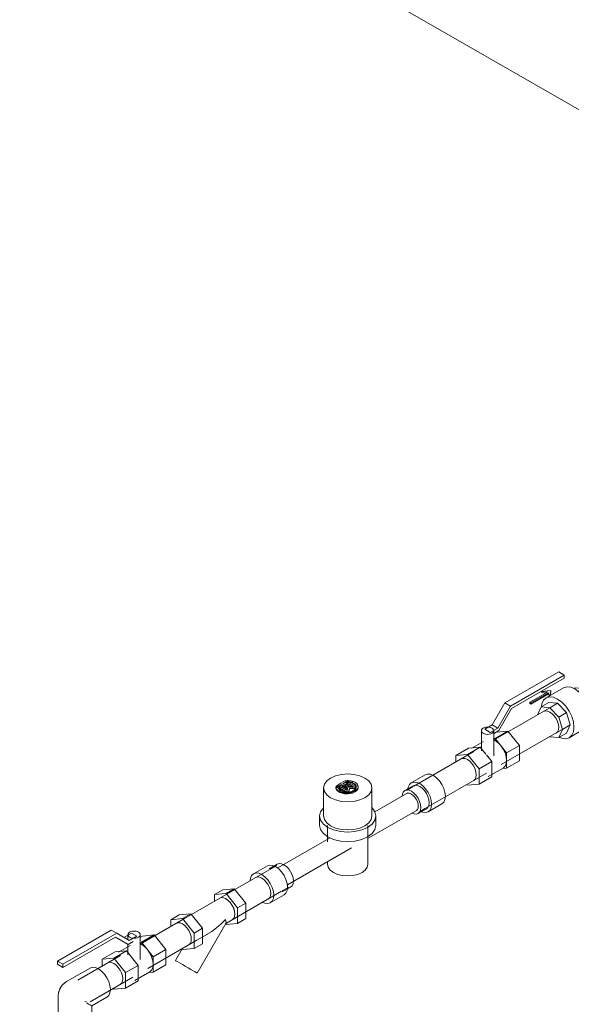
# Model space of a CAD drawing. Header units: metres. Extents: x -54598 to 1827199, y -329446 to -256744.
# Tile 311 of 474: x 204043 to 204750, y -285850 to -284587. Entities that reach past the tile are written whole.
import ezdxf

# ---------------------------------------------------------------- set-up
doc = ezdxf.new("R2010")
doc.units = ezdxf.units.M
doc.layers.add('G-ANNO-SYMB', color=7, linetype='Continuous', lineweight=9)
doc.layers.add('P-PIPE', color=7, linetype='Continuous', lineweight=20)

# ---------------------------------------------------------------- blocks, each defined once
blk = doc.blocks.new('Tecofi_CA1103_Клапан обратный пружинный - Клапан обратный муфтовый_CA 1103-675972-AKS11')
at = {"layer": 'P-PIPE', "color": 150}
for p, q in [((-19051.3, 9252.8), (-19073.9, 9239.7)), ((-19072.5, 9238.9), (-19049.9, 9252)), ((-19049.9, 9250.4), (-19072.5, 9237.3)), ((-19051.2, 9254.4), (-19058.5, 9253.7)), ((-19058.5, 9253.7), (-19051.3, 9252.8)), ((-19058.5, 9252.1), (-19058.5, 9253.7)), ((-19053.4, 9251.4), (-19058.5, 9252.1)), ((-19030.6, 9258.3), (-19052.9, 9245.4)), ((-19046.7, 9255), (-19051.2, 9254.4)), ((-19049.9, 9252), (-19049.4, 9249.9)), ((-19049.9, 9250.4), (-19049.9, 9252)), ((-19049.4, 9248.3), (-19049.9, 9250.4)), ((-19049.4, 9249.9), (-19047.4, 9248.6)), ((-19049.4, 9248.3), (-19049.4, 9249.9)), ((-19047.2, 9248.7), (-19047.1, 9252.2)), ((-19047.1, 9252.2), (-19046.7, 9255)), ((-19046.7, 9253.3), (-19047.1, 9250.5)), ((-19047.1, 9250.5), (-19047.1, 9252.2)), ((-19047.1, 9250.5), (-19047.1, 9248.8)), ((-19046.7, 9253.3), (-19046.7, 9255)), ((-19017, 9258.3), (-19005.6, 9257.2)), ((-19005.6, 9257.2), (-19011.7, 9253.7)), ((-19005.6, 9257.2), (-18994.3, 9245.2)), ((-19073.9, 9239.7), (-19072.5, 9238.9)), ((-19073.9, 9238.1), (-19073.9, 9239.7)), ((-19073.9, 9238.1), (-19072.5, 9238.9)), ((-19072.5, 9237.3), (-19073.9, 9238.1)), ((-19072.5, 9237.3), (-19072.5, 9238.9)), ((-19059.4, 9233.8), (-19049.5, 9239.5)), ((-19049.5, 9239.5), (-19038.2, 9238.4)), ((-19038.2, 9238.4), (-19048.1, 9232.7)), ((-19038.2, 9238.4), (-19026.8, 9226.4)), ((-18994.3, 9245.2), (-19001.1, 9241.2)), ((-18994.3, 9245.2), (-18989.6, 9229.4)), ((-19059.4, 9233.8), (-19064.1, 9223.4)), ((-19048.1, 9232.7), (-19059.4, 9233.8)), ((-19036.7, 9220.7), (-19048.1, 9232.7)), ((-19026.8, 9226.4), (-19036.7, 9220.7)), ((-19026.8, 9226.4), (-19022.1, 9210.6)), ((-18989.6, 9229.4), (-18995.6, 9225.9)), ((-18989.6, 9229.4), (-18994.3, 9219)), ((-19032, 9204.9), (-19036.7, 9220.7)), ((-19022.1, 9210.6), (-19032, 9204.9)), ((-19022.1, 9210.6), (-19026.8, 9200.2)), ((-19036.7, 9194.5), (-19032, 9204.9)), ((-19026.8, 9200.2), (-19036.7, 9194.5)), ((-19023.4, 9194.3), (-19001.1, 9207.2)), ((-19048.1, 9195.6), (-19036.7, 9194.5))]:
    blk.add_line(p, q, dxfattribs=at)
for points in [[(-19030.6, 9258.3, 0), (-19026.3, 9259.6, 0), (-19021.3, 9259.1, 0), (-19015.9, 9256.8, 0), (-19010.5, 9252.9, 0), (-19005.5, 9247.6, 0), (-19001.1, 9241.2, 0), (-18997.8, 9234.3, 0), (-18995.8, 9227.3, 0), (-18995, 9220.7, 0)], [(-19017.3, 9207.8, 0), (-19018, 9214.5, 0), (-19020.1, 9221.5, 0), (-19023.4, 9228.4, 0), (-19027.7, 9234.7, 0), (-19032.8, 9240, 0), (-19038.2, 9243.9, 0), (-19043.6, 9246.2, 0), (-19048.6, 9246.7, 0), (-19052.9, 9245.4, 0), (-19056.2, 9242.3, 0), (-19058.3, 9237.7, 0), (-19058.9, 9234.4, 0)], [(-19056.1, 9228, 0), (-19053.7, 9228.7, 0), (-19051, 9228.5, 0), (-19048.1, 9227.2, 0), (-19045.1, 9225.1, 0), (-19042.4, 9222.2, 0), (-19040.1, 9218.8, 0), (-19038.3, 9215, 0), (-19037.1, 9211.2, 0), (-19036.8, 9207.6, 0)], [(-18995, 9220.7, 0), (-18995.8, 9214.9, 0), (-18997.8, 9210.2, 0), (-19001.1, 9207.2, 0)], [(-19036.8, 9207.6, 0), (-19037.1, 9204.5, 0), (-19038.3, 9202, 0), (-19040.1, 9200.3, 0)], [(-19036, 9194.7, 0), (-19032.8, 9193.5, 0), (-19027.7, 9193, 0), (-19023.4, 9194.3, 0), (-19020.1, 9197.4, 0), (-19018, 9202, 0), (-19017.3, 9207.8, 0)]]:
    blk.add_polyline3d(points, dxfattribs=at)
blk = doc.blocks.new('Tecofi_BS1143_Кран шаровый - Кран шаровый_BS 1143-676145-AKS11')
at = {"layer": 'P-PIPE', "color": 150}
for p, q in [((-19105.6, 9238.9), (-19036.7, 9278.7)), ((-19029.6, 9274.6), (-19098.5, 9234.8)), ((-19036.7, 9278.7), (-19029.6, 9274.6)), ((-19029.6, 9274.6), (-19029.6, 9270.5)), ((-19097.1, 9231.6), (-19029.6, 9270.5)), ((-19121.9, 9210.7), (-19105.6, 9238.9)), ((-19098.5, 9234.8), (-19114.8, 9206.7)), ((-19105.6, 9238.9), (-19098.5, 9234.8)), ((-19113.3, 9203.4), (-19097.1, 9231.6)), ((-19131.4, 9205.2), (-19121.9, 9210.7)), ((-19121.9, 9210.7), (-19114.8, 9206.7)), ((-19135.9, 9203.2), (-19135.9, 9177.5)), ((-19124.4, 9201.1), (-19131.4, 9205.2)), ((-19114.8, 9206.7), (-19124.4, 9201.1)), ((-19120.2, 9199.4), (-19113.3, 9203.4)), ((-19119.9, 9171), (-19119.9, 9203.2)), ((-19118.3, 9193.4), (-19102.1, 9202.8)), ((-19116.7, 9201.5), (-19102.1, 9202.8)), ((-19102.1, 9202.8), (-19087.2, 9184.3)), ((-19133.1, 9189.3), (-19148, 9180.7)), ((-19118.3, 9193.4), (-19120.4, 9193.2)), ((-19103.5, 9174.9), (-19118.3, 9193.4)), ((-19087.2, 9184.3), (-19103.5, 9174.9)), ((-19087.2, 9184.3), (-19087.2, 9164.5)), ((-19168.6, 9171.6), (-19152.3, 9181)), ((-19153.7, 9172.9), (-19168.6, 9171.6)), ((-19168.6, 9171.6), (-19168.6, 9163)), ((-19153.7, 9172.9), (-19137.5, 9182.3)), ((-19138.9, 9154.5), (-19153.7, 9172.9)), ((-19152.3, 9181), (-19137.5, 9182.3)), ((-19137.5, 9182.3), (-19130.1, 9173.1)), ((-19129.3, 9172.1), (-19122.6, 9163.9)), ((-19103.5, 9155.1), (-19103.5, 9174.9)), ((-19122.6, 9163.9), (-19138.9, 9154.5)), ((-19122.6, 9163.9), (-19122.6, 9144.1)), ((-19103.5, 9155.1), (-19087.2, 9164.5)), ((-19138.9, 9134.7), (-19138.9, 9154.5)), ((-19127, 9144.3), (-19107.8, 9155.4)), ((-19108.6, 9154.7), (-19103.5, 9155.1)), ((-19153.7, 9133.3), (-19138.9, 9134.7)), ((-19138.9, 9134.7), (-19122.6, 9144.1))]:
    blk.add_line(p, q, dxfattribs=at)
for points in [[(-19122.2, 9206.4, 0), (-19123.9, 9207.2, 0), (-19125.8, 9207.6, 0), (-19127.9, 9207.8, 0), (-19130, 9207.6, 0), (-19131.9, 9207.2, 0), (-19133.6, 9206.4, 0), (-19134.8, 9205.5, 0), (-19135.6, 9204.4, 0), (-19135.9, 9203.2, 0), (-19135.6, 9202, 0), (-19134.8, 9200.9, 0), (-19133.6, 9199.9, 0)], [(-19133.6, 9199.9, 0), (-19131.9, 9199.2, 0), (-19130, 9198.7, 0), (-19127.9, 9198.5, 0), (-19125.8, 9198.7, 0), (-19123.9, 9199.2, 0), (-19122.2, 9199.9, 0), (-19121, 9200.9, 0), (-19120.2, 9202, 0), (-19119.9, 9203.2, 0)], [(-19120.2, 9204.4, 0), (-19121, 9205.5, 0), (-19122.2, 9206.4, 0)], [(-19120.4, 9191.8, 0), (-19118.3, 9190.7, 0), (-19114.5, 9187.9, 0), (-19110.9, 9184.2, 0), (-19107.8, 9179.6, 0), (-19105.5, 9174.7, 0), (-19104, 9169.7, 0), (-19103.5, 9165, 0)], [(-19161.7, 9167, 0), (-19159.4, 9167.7, 0), (-19156.7, 9167.4, 0), (-19153.7, 9166.2, 0), (-19150.8, 9164.1, 0), (-19148.1, 9161.2, 0), (-19145.7, 9157.8, 0), (-19143.9, 9154, 0), (-19142.8, 9150.2, 0), (-19142.4, 9146.6, 0)], [(-19103.5, 9165, 0), (-19104, 9160.9, 0), (-19105.5, 9157.6, 0), (-19107.8, 9155.4, 0)], [(-19142.4, 9146.6, 0), (-19142.8, 9143.4, 0), (-19143.9, 9140.9, 0), (-19145.7, 9139.3, 0)]]:
    blk.add_polyline3d(points, dxfattribs=at)
blk = doc.blocks.new('DSI_КрыльчатыеСчетчикиХолоднойВоды_Стандарт_Тепловодомер - DN25_IP54_Металлический_260_Класс_В-543109-AKS11')
at = {"layer": 'P-PIPE', "color": 150}
for p, q in [((-19316, 9135.8), (-19322.1, 9132.3)), ((-19319.5, 9131.9), (-19315.2, 9134.4)), ((-19315.2, 9133.5), (-19319.5, 9131.1)), ((-19309.9, 9139.3), (-19316, 9135.8)), ((-19315.2, 9134.4), (-19312.2, 9132.6)), ((-19312.2, 9131.8), (-19315.2, 9133.5)), ((-19313.6, 9135.3), (-19309.3, 9137.8)), ((-19310.6, 9133.6), (-19313.6, 9135.3)), ((-19309.3, 9137), (-19312.8, 9134.9)), ((-19309.6, 9134.2), (-19310, 9132.3)), ((-19309.3, 9137.8), (-19309.9, 9139.3)), ((-19309.3, 9137), (-19309.3, 9137.8)), ((-19308.3, 9138.8), (-19308.3, 9138)), ((-19308.3, 9131.3), (-19307.9, 9133.8)), ((-19308.2, 9136.3), (-19308.2, 9135.5)), ((-19307.9, 9133.8), (-19304.4, 9131.8)), ((-19307.9, 9133), (-19307.9, 9133.8)), ((-19307.8, 9135.8), (-19299.8, 9131.1)), ((-19307.4, 9137.2), (-19307.4, 9138)), ((-19302.9, 9132.6), (-19306.8, 9134.9)), ((-19306.7, 9138.7), (-19305.4, 9138.6)), ((-19297.8, 9132.1), (-19306, 9136.8)), ((-19301.9, 9137.9), (-19300.6, 9137.4)), ((-19338.2, 9129.9), (-19338.2, 9093.9)), ((-19322.5, 9130.5), (-19322.5, 9129.7)), ((-19322.1, 9132.3), (-19319.5, 9131.9)), ((-19319.5, 9131.1), (-19322.1, 9131.4)), ((-19319.9, 9130), (-19319.9, 9130.8)), ((-19319.5, 9131.1), (-19319.5, 9131.9)), ((-19318.2, 9130.5), (-19318.2, 9129.7)), ((-19317.8, 9130), (-19309.6, 9125.3)), ((-19309.6, 9124.5), (-19317.8, 9129.2)), ((-19317.5, 9126.5), (-19316.2, 9125.6)), ((-19307.9, 9126.4), (-19316, 9131)), ((-19314.8, 9131.1), (-19314.8, 9130.3)), ((-19314.8, 9130.6), (-19314.6, 9130.8)), ((-19314.5, 9130.5), (-19310.5, 9128.2)), ((-19310, 9132.3), (-19313.3, 9132.1)), ((-19313.3, 9131.3), (-19310, 9131.5)), ((-19312.6, 9131.1), (-19308.3, 9131.3)), ((-19309.1, 9129.1), (-19312.6, 9131.1)), ((-19308.3, 9130.5), (-19311.3, 9130.4)), ((-19310.2, 9132.3), (-19310.2, 9133.1)), ((-19310, 9131.5), (-19309.6, 9133.4)), ((-19310, 9131.5), (-19310, 9132.3)), ((-19308.7, 9127.8), (-19308.7, 9128.6)), ((-19307.9, 9133), (-19308.3, 9130.5)), ((-19308.3, 9130.5), (-19308.3, 9131.3)), ((-19304.4, 9130.9), (-19307.9, 9133)), ((-19307.2, 9130.7), (-19307.9, 9126.4)), ((-19299.8, 9131.1), (-19307.2, 9130.7)), ((-19305.6, 9125.7), (-19305, 9129.4)), ((-19305, 9128.6), (-19305.6, 9124.9)), ((-19305.6, 9124.9), (-19305.6, 9125.7)), ((-19305, 9129.4), (-19298.6, 9129.8)), ((-19298.6, 9129), (-19305, 9128.6)), ((-19301, 9131), (-19303.3, 9132.4)), ((-19302.6, 9131.4), (-19302.6, 9132.2)), ((-19299.8, 9126.4), (-19299.8, 9125.6)), ((-19298.6, 9129), (-19298.6, 9129.8)), ((-19298.2, 9124.7), (-19298.2, 9125.5)), ((-19297.1, 9130.3), (-19297.1, 9131.1)), ((-19293.7, 9130.5), (-19293.7, 9131.3)), ((-19276.2, 9093.9), (-19276.2, 9129.9)), ((-19230, 9123.5), (-19272.4, 9099.1)), ((-19223.3, 9131.5), (-19231.7, 9126.6)), ((-19281, 9065.2), (-19217.5, 9101.9)), ((-19215.7, 9098.9), (-19207.3, 9103.8)), ((-19343.2, 9093.9), (-19343.2, 9081.7)), ((-19271.2, 9081.7), (-19271.2, 9093.9)), ((-19333.2, 9081.7), (-19333.2, 9060.7)), ((-19281.2, 9031.9), (-19281.2, 9081.7)), ((-19330.7, 9065.4), (-19396.9, 9027.2)), ((-19384.4, 9005.5), (-19302.2, 9053)), ((-19333.2, 9035.2), (-19333.2, 9031.9)), ((-19398.6, 9030.2), (-19407.1, 9025.3)), ((-19391.1, 8997.6), (-19382.6, 9002.5))]:
    blk.add_line(p, q, dxfattribs=at)
for points in [[(-19285.3, 9142.5, 0), (-19291.7, 9145.4, 0), (-19299.2, 9147.2, 0), (-19307.2, 9147.8, 0), (-19315.2, 9147.2, 0), (-19322.7, 9145.4, 0), (-19329.1, 9142.5, 0), (-19334, 9138.8, 0), (-19337.1, 9134.5, 0), (-19338.2, 9129.9, 0), (-19337.1, 9125.2, 0), (-19334, 9120.9, 0), (-19329.1, 9117.2, 0)], [(-19329.1, 9117.2, 0), (-19322.7, 9114.4, 0), (-19315.2, 9112.6, 0), (-19307.2, 9112, 0), (-19299.2, 9112.6, 0), (-19291.7, 9114.4, 0), (-19285.3, 9117.2, 0), (-19280.3, 9120.9, 0), (-19277.2, 9125.2, 0), (-19276.2, 9129.9, 0), (-19277.2, 9134.5, 0), (-19280.3, 9138.8, 0), (-19285.3, 9142.5, 0)], [(-19312.2, 9132.6, 0), (-19312, 9132.5, 0), (-19311.7, 9132.4, 0), (-19311.4, 9132.4, 0), (-19311.1, 9132.4, 0), (-19310.8, 9132.5, 0), (-19310.6, 9132.6, 0), (-19310.4, 9132.8, 0), (-19310.3, 9132.9, 0), (-19310.2, 9133.1, 0), (-19310.3, 9133.3, 0), (-19310.4, 9133.4, 0), (-19310.6, 9133.6, 0)], [(-19306.8, 9134.9, 0), (-19307.2, 9135, 0), (-19307.6, 9135.1, 0), (-19308, 9135.1, 0), (-19308.4, 9135.1, 0), (-19308.8, 9135, 0), (-19309.1, 9134.8, 0), (-19309.4, 9134.6, 0), (-19309.6, 9134.4, 0), (-19309.6, 9134.2, 0)], [(-19309.6, 9133.4, 0), (-19309.6, 9133.6, 0), (-19309.4, 9133.8, 0), (-19309.1, 9134, 0), (-19308.8, 9134.1, 0), (-19308.4, 9134.2, 0), (-19308, 9134.3, 0)], [(-19306.7, 9139.5, 0), (-19307.1, 9139.5, 0), (-19307.4, 9139.5, 0), (-19307.7, 9139.4, 0), (-19307.9, 9139.3, 0), (-19308.1, 9139.1, 0), (-19308.2, 9138.9, 0), (-19308.3, 9138.8, 0), (-19308.2, 9138.6, 0), (-19308.1, 9138.4, 0), (-19307.9, 9138.2, 0), (-19307.7, 9138.1, 0), (-19307.4, 9138, 0)], [(-19307.4, 9137.2, 0), (-19307.7, 9137.3, 0), (-19307.9, 9137.4, 0), (-19308.1, 9137.6, 0), (-19308.2, 9137.8, 0), (-19308.3, 9137.9, 0), (-19308.2, 9138.1, 0), (-19308.1, 9138.3, 0), (-19307.9, 9138.5, 0), (-19307.7, 9138.6, 0), (-19307.4, 9138.7, 0), (-19307.1, 9138.7, 0), (-19306.7, 9138.7, 0)], [(-19306, 9136.8, 0), (-19306.3, 9136.9, 0), (-19306.6, 9137, 0), (-19306.9, 9137, 0), (-19307.3, 9137, 0), (-19307.6, 9136.9, 0), (-19307.8, 9136.8, 0), (-19308, 9136.7, 0), (-19308.2, 9136.5, 0), (-19308.2, 9136.3, 0), (-19308.2, 9136.1, 0), (-19308, 9135.9, 0), (-19307.8, 9135.8, 0)], [(-19307.8, 9135, 0), (-19308, 9135.1, 0), (-19308.2, 9135.3, 0), (-19308.2, 9135.5, 0), (-19308.2, 9135.7, 0), (-19308, 9135.9, 0), (-19307.8, 9136, 0)], [(-19307.4, 9138, 0), (-19304.2, 9137.6, 0), (-19301.4, 9136.7, 0), (-19299, 9135.4, 0)], [(-19299, 9134.6, 0), (-19301.4, 9135.9, 0), (-19304.2, 9136.7, 0), (-19307.4, 9137.2, 0)], [(-19297.2, 9136.6, 0), (-19299.9, 9138, 0), (-19303.2, 9139, 0), (-19306.7, 9139.5, 0)], [(-19299, 9135.4, 0), (-19297.4, 9134, 0), (-19296.5, 9132.5, 0), (-19296.3, 9130.8, 0), (-19296.8, 9129.2, 0), (-19298, 9127.7, 0), (-19299.8, 9126.4, 0)], [(-19299.8, 9125.6, 0), (-19298, 9126.9, 0), (-19296.8, 9128.4, 0), (-19296.3, 9130, 0), (-19296.5, 9131.7, 0), (-19297.4, 9133.2, 0), (-19299, 9134.6, 0)], [(-19298.2, 9125.5, 0), (-19295.9, 9127.1, 0), (-19294.4, 9128.9, 0), (-19293.7, 9130.9, 0), (-19294, 9133, 0), (-19295.2, 9134.9, 0), (-19297.2, 9136.6, 0)], [(-19295.2, 9134.1, 0), (-19294, 9132.1, 0), (-19293.7, 9130.1, 0), (-19294.4, 9128.1, 0), (-19295.9, 9126.2, 0), (-19298.2, 9124.7, 0)], [(-19319.9, 9130.8, 0), (-19320.1, 9131, 0), (-19320.3, 9131.1, 0), (-19320.6, 9131.2, 0), (-19320.9, 9131.3, 0), (-19321.2, 9131.3, 0), (-19321.5, 9131.3, 0), (-19321.8, 9131.2, 0), (-19322.1, 9131.1, 0), (-19322.3, 9131, 0), (-19322.5, 9130.8, 0), (-19322.5, 9130.6, 0), (-19322.5, 9130.4, 0)], [(-19322.5, 9130.4, 0), (-19321.6, 9128.4, 0), (-19319.9, 9126.5, 0), (-19317.4, 9124.9, 0)], [(-19317.4, 9124.1, 0), (-19319.9, 9125.7, 0), (-19321.6, 9127.5, 0), (-19322.5, 9129.6, 0)], [(-19321.5, 9130.5, 0), (-19321.2, 9130.5, 0), (-19320.9, 9130.5, 0), (-19320.6, 9130.4, 0), (-19320.3, 9130.3, 0), (-19320.1, 9130.1, 0), (-19319.9, 9130, 0)], [(-19315.4, 9126, 0), (-19317.6, 9127.3, 0), (-19319.1, 9129, 0), (-19319.9, 9130.8, 0)], [(-19316, 9131, 0), (-19316.3, 9131.2, 0), (-19316.6, 9131.2, 0), (-19316.9, 9131.3, 0), (-19317.3, 9131.2, 0), (-19317.6, 9131.2, 0), (-19317.8, 9131, 0), (-19318, 9130.9, 0), (-19318.2, 9130.7, 0), (-19318.2, 9130.5, 0), (-19318.2, 9130.3, 0), (-19318, 9130.2, 0), (-19317.8, 9130, 0)], [(-19317.8, 9129.2, 0), (-19318, 9129.3, 0), (-19318.2, 9129.5, 0), (-19318.2, 9129.7, 0), (-19318.2, 9129.9, 0), (-19318, 9130.1, 0), (-19317.8, 9130.2, 0)], [(-19317.4, 9124.9, 0), (-19314.5, 9123.8, 0), (-19311.1, 9123.1, 0), (-19307.6, 9122.9, 0), (-19304.1, 9123.3, 0), (-19300.9, 9124.2, 0), (-19298.2, 9125.5, 0)], [(-19298.2, 9124.7, 0), (-19300.9, 9123.3, 0), (-19304.1, 9122.5, 0), (-19307.6, 9122.1, 0), (-19311.1, 9122.3, 0), (-19314.5, 9122.9, 0), (-19317.4, 9124.1, 0)], [(-19299.8, 9126.4, 0), (-19302, 9125.4, 0), (-19304.6, 9124.7, 0), (-19307.4, 9124.4, 0), (-19310.3, 9124.5, 0), (-19313, 9125, 0), (-19315.4, 9126, 0)], [(-19315, 9125, 0), (-19313, 9124.2, 0), (-19310.3, 9123.7, 0), (-19307.4, 9123.6, 0), (-19304.6, 9123.9, 0), (-19302, 9124.6, 0), (-19299.8, 9125.6, 0)], [(-19313.3, 9132.1, 0), (-19313.7, 9132, 0), (-19314, 9131.9, 0), (-19314.3, 9131.8, 0), (-19314.6, 9131.6, 0), (-19314.8, 9131.4, 0), (-19314.8, 9131.2, 0), (-19314.8, 9130.9, 0), (-19314.7, 9130.7, 0), (-19314.5, 9130.5, 0)], [(-19314, 9131.1, 0), (-19313.7, 9131.2, 0), (-19313.3, 9131.3, 0)], [(-19310.6, 9132.8, 0), (-19310.4, 9132.6, 0), (-19310.3, 9132.5, 0), (-19310.2, 9132.3, 0), (-19310.3, 9132.1, 0), (-19310.4, 9131.9, 0), (-19310.6, 9131.8, 0), (-19310.8, 9131.7, 0), (-19311.1, 9131.6, 0), (-19311.4, 9131.6, 0), (-19311.7, 9131.6, 0), (-19312, 9131.7, 0), (-19312.2, 9131.8, 0)], [(-19310.5, 9128.2, 0), (-19310.3, 9128.1, 0), (-19310.1, 9128, 0), (-19309.8, 9128, 0), (-19309.5, 9128, 0), (-19309.3, 9128.1, 0), (-19309.1, 9128.2, 0), (-19308.9, 9128.3, 0), (-19308.8, 9128.5, 0), (-19308.7, 9128.6, 0), (-19308.8, 9128.8, 0), (-19308.9, 9128.9, 0), (-19309.1, 9129.1, 0)], [(-19309.6, 9125.3, 0), (-19309.2, 9125.1, 0), (-19308.6, 9124.9, 0), (-19308, 9124.9, 0), (-19307.4, 9124.9, 0), (-19306.9, 9125, 0), (-19306.4, 9125.2, 0), (-19305.9, 9125.4, 0), (-19305.6, 9125.7, 0)], [(-19305.6, 9124.9, 0), (-19305.9, 9124.6, 0), (-19306.4, 9124.3, 0), (-19306.9, 9124.2, 0), (-19307.4, 9124.1, 0), (-19308, 9124, 0), (-19308.6, 9124.1, 0), (-19309.2, 9124.3, 0), (-19309.6, 9124.5, 0)], [(-19309.1, 9128.2, 0), (-19308.9, 9128.1, 0), (-19308.8, 9128, 0), (-19308.7, 9127.8, 0), (-19308.8, 9127.7, 0), (-19308.9, 9127.5, 0), (-19309.1, 9127.4, 0), (-19309.3, 9127.3, 0)], [(-19304.4, 9131.8, 0), (-19304.1, 9131.7, 0), (-19303.9, 9131.6, 0), (-19303.6, 9131.6, 0), (-19303.4, 9131.6, 0), (-19303.1, 9131.7, 0), (-19302.9, 9131.8, 0), (-19302.7, 9131.9, 0), (-19302.6, 9132, 0), (-19302.6, 9132.2, 0), (-19302.6, 9132.3, 0), (-19302.7, 9132.5, 0), (-19302.9, 9132.6, 0)], [(-19302.9, 9131.8, 0), (-19302.7, 9131.7, 0), (-19302.6, 9131.5, 0), (-19302.6, 9131.4, 0), (-19302.6, 9131.2, 0), (-19302.7, 9131.1, 0)], [(-19298.6, 9129.8, 0), (-19298, 9130, 0), (-19297.6, 9130.2, 0), (-19297.3, 9130.5, 0), (-19297.1, 9130.8, 0), (-19297.1, 9131.2, 0), (-19297.2, 9131.5, 0), (-19297.5, 9131.8, 0), (-19297.8, 9132.1, 0)], [(-19297.8, 9131.3, 0), (-19297.5, 9131, 0), (-19297.2, 9130.7, 0), (-19297.1, 9130.4, 0), (-19297.1, 9130, 0), (-19297.3, 9129.7, 0), (-19297.6, 9129.4, 0), (-19298, 9129.1, 0), (-19298.6, 9129, 0)], [(-19338.4, 9104.3, 0), (-19342, 9099.3, 0), (-19343.2, 9093.9, 0), (-19342, 9088.6, 0), (-19338.4, 9083.5, 0), (-19332.6, 9079.2, 0)], [(-19332.6, 9079.2, 0), (-19325.2, 9075.9, 0), (-19316.5, 9073.9, 0), (-19307.2, 9073.2, 0), (-19297.9, 9073.9, 0), (-19289.2, 9075.9, 0), (-19281.7, 9079.2, 0), (-19276, 9083.5, 0), (-19272.4, 9088.6, 0), (-19271.2, 9093.9, 0), (-19272.4, 9099.3, 0), (-19276, 9104.3, 0)], [(-19329.1, 9081.3, 0), (-19334, 9085, 0), (-19337.1, 9089.3, 0), (-19338.2, 9093.9, 0)], [(-19276.2, 9093.9, 0), (-19277.2, 9089.3, 0), (-19280.3, 9085, 0), (-19285.3, 9081.3, 0), (-19291.7, 9078.4, 0), (-19299.2, 9076.7, 0), (-19307.2, 9076, 0), (-19315.2, 9076.7, 0), (-19322.7, 9078.4, 0), (-19329.1, 9081.3, 0)], [(-19332.6, 9067, 0), (-19338.4, 9071.3, 0), (-19342, 9076.3, 0), (-19343.2, 9081.7, 0)], [(-19271.2, 9081.7, 0), (-19272.4, 9076.3, 0), (-19276, 9071.3, 0), (-19281.7, 9067, 0), (-19289.2, 9063.7, 0), (-19297.9, 9061.6, 0), (-19307.2, 9060.9, 0), (-19316.5, 9061.6, 0), (-19325.2, 9063.7, 0), (-19332.6, 9067, 0)], [(-19325.6, 9021.3, 0), (-19329.7, 9024.4, 0), (-19332.3, 9028, 0), (-19333.2, 9031.9, 0)], [(-19281.2, 9031.9, 0), (-19282.1, 9028, 0), (-19284.7, 9024.4, 0), (-19288.8, 9021.3, 0), (-19294.2, 9018.9, 0), (-19300.5, 9017.4, 0), (-19307.2, 9016.9, 0), (-19313.9, 9017.4, 0), (-19320.2, 9018.9, 0), (-19325.6, 9021.3, 0)]]:
    blk.add_polyline3d(points, dxfattribs=at)
blk = doc.blocks.new('ADSK_Полипропилен_Муфта переходная - Переходной-V96-AKS11')
at = {"layer": 'P-PIPE', "color": 150}
for p, q in [((-19208, 9146.6), (-19225.7, 9136.4)), ((-19223.4, 9132.5), (-19234, 9126.4)), ((-19204.2, 9099.2), (-19186.5, 9109.4)), ((-19217, 9097), (-19206.4, 9103.1))]:
    blk.add_line(p, q, dxfattribs=at)
for points in [[(-19208, 9146.6, 0), (-19204.8, 9147.6, 0), (-19201.2, 9147.3, 0), (-19197.2, 9145.6, 0), (-19193.3, 9142.7, 0), (-19189.6, 9138.8, 0), (-19186.5, 9134.2, 0), (-19184.1, 9129.2, 0), (-19182.5, 9124.1, 0), (-19182, 9119.2, 0)], [(-19199.7, 9109, 0), (-19200.2, 9113.9, 0), (-19201.7, 9119, 0), (-19204.2, 9124, 0), (-19207.3, 9128.6, 0), (-19211, 9132.5, 0), (-19214.9, 9135.4, 0), (-19218.8, 9137, 0), (-19222.5, 9137.4, 0), (-19225.7, 9136.4, 0), (-19228.1, 9134.2, 0), (-19229.6, 9130.8, 0), (-19230, 9128.7, 0)], [(-19213.5, 9104.8, 0), (-19213.9, 9108.6, 0), (-19215.1, 9112.6, 0), (-19217, 9116.6, 0), (-19219.5, 9120.2, 0), (-19222.4, 9123.3, 0), (-19225.5, 9125.6, 0), (-19228.6, 9126.9, 0), (-19231.5, 9127.2, 0), (-19234, 9126.4, 0), (-19235.9, 9124.6, 0), (-19237.1, 9122, 0), (-19237.5, 9119.3, 0)], [(-19216.7, 9106.6, 0), (-19217, 9109.4, 0), (-19217.9, 9112.4, 0), (-19219.3, 9115.3, 0), (-19221.1, 9118, 0), (-19223.2, 9120.2, 0), (-19225.5, 9121.9, 0), (-19227.8, 9122.9, 0), (-19229.9, 9123.1, 0), (-19231.8, 9122.5, 0)], [(-19223.4, 9132.5, 0), (-19220.9, 9133.3, 0), (-19218, 9133, 0), (-19214.9, 9131.7, 0), (-19211.8, 9129.4, 0), (-19208.9, 9126.4, 0), (-19206.4, 9122.7, 0), (-19204.5, 9118.8, 0), (-19203.3, 9114.7, 0), (-19202.9, 9110.9, 0)], [(-19212.8, 9099.2, 0), (-19211, 9098.6, 0), (-19207.3, 9098.2, 0), (-19204.2, 9099.2, 0), (-19201.7, 9101.4, 0), (-19200.2, 9104.8, 0), (-19199.7, 9109, 0)], [(-19202.9, 9110.9, 0), (-19203.3, 9107.5, 0), (-19204.5, 9104.9, 0), (-19206.4, 9103.1, 0)], [(-19182, 9119.2, 0), (-19182.5, 9115, 0), (-19184.1, 9111.6, 0), (-19186.5, 9109.4, 0)], [(-19225, 9097.5, 0), (-19222.4, 9096.5, 0), (-19219.5, 9096.2, 0), (-19217, 9097, 0), (-19215.1, 9098.7, 0), (-19213.9, 9101.4, 0), (-19213.5, 9104.8, 0)], [(-19219.3, 9100.9, 0), (-19217.9, 9102.2, 0), (-19217, 9104.1, 0), (-19216.7, 9106.6, 0)]]:
    blk.add_polyline3d(points, dxfattribs=at)
blk = doc.blocks.new('Tecofi_F1142_Фильтр муфтовый наклонный - F1142-0032-677696-AKS11')
at = {"layer": 'P-PIPE', "color": 150}
for p, q in [((-19478, 8993), (-19467.3, 8999.1)), ((-19467.3, 8999.1), (-19452.5, 9000.4)), ((-19452.5, 9000.4), (-19463.1, 8994.3)), ((-19452.5, 9000.4), (-19437.6, 8982)), ((-19471.1, 8988.4), (-19516.4, 8962.3)), ((-19463.1, 8994.3), (-19478, 8993)), ((-19478, 8993), (-19478, 8984.3)), ((-19471.1, 8988.4), (-19468.8, 8989.1)), ((-19471.1, 8988.4), (-19468.8, 8989.1)), ((-19468.8, 8989.1), (-19466, 8988.8)), ((-19468.8, 8989.1), (-19466, 8988.8)), ((-19448.3, 8975.9), (-19463.1, 8994.3)), ((-19437.6, 8982), (-19448.3, 8975.9)), ((-19437.6, 8982), (-19437.6, 8962.2)), ((-19448.3, 8956.1), (-19448.3, 8975.9)), ((-19533.8, 8960.7), (-19523.2, 8966.9)), ((-19519, 8962.1), (-19533.8, 8960.7)), ((-19533.8, 8960.7), (-19533.8, 8952.2)), ((-19523.2, 8966.9), (-19508.4, 8968.2)), ((-19508.4, 8968.2), (-19519, 8962.1)), ((-19504.1, 8943.6), (-19519, 8962.1)), ((-19508.4, 8968.2), (-19493.5, 8949.7)), ((-19464, 8955.5), (-19455.1, 8960.7)), ((-19453.3, 8962.3), (-19455.1, 8960.7)), ((-19453.3, 8962.3), (-19455.1, 8960.7)), ((-19437.6, 8962.2), (-19448.3, 8956.1)), ((-19493.5, 8949.7), (-19504.1, 8943.6)), ((-19500.2, 8892.3), (-19463.4, 8956.1)), ((-19493.5, 8949.7), (-19493.5, 8929.9)), ((-19463.1, 8954.7), (-19448.3, 8956.1)), ((-19504.1, 8923.8), (-19504.1, 8943.6)), ((-19500.4, 8934.5), (-19486.7, 8942.4)), ((-19519.3, 8923.4), (-19528, 8908.3)), ((-19519, 8922.5), (-19504.1, 8923.8)), ((-19493.5, 8929.9), (-19504.1, 8923.8))]:
    blk.add_line(p, q, dxfattribs=at)
for points in [[(-19466, 8988.8, 0), (-19463.1, 8987.6, 0), (-19460.2, 8985.5, 0), (-19457.4, 8982.6, 0), (-19455.1, 8979.1, 0)], [(-19466, 8988.8, 0), (-19463.1, 8987.6, 0), (-19460.2, 8985.5, 0), (-19457.4, 8982.6, 0), (-19455.1, 8979.1, 0)], [(-19455.1, 8979.1, 0), (-19453.3, 8975.4, 0), (-19452.2, 8971.6, 0), (-19451.8, 8968, 0)], [(-19455.1, 8979.1, 0), (-19453.3, 8975.4, 0), (-19452.2, 8971.6, 0), (-19451.8, 8968, 0)], [(-19527, 8956.1, 0), (-19524.6, 8956.9, 0), (-19521.9, 8956.6, 0), (-19519, 8955.3, 0), (-19516, 8953.2, 0), (-19513.3, 8950.3, 0), (-19511, 8946.9, 0), (-19509.2, 8943.1, 0), (-19508, 8939.3, 0), (-19507.7, 8935.7, 0)], [(-19464, 8960.9, 0), (-19469.4, 8955.6, 0), (-19475.2, 8950.5, 0), (-19481.4, 8945.8, 0), (-19488.1, 8941.7, 0)], [(-19463.3, 8956.4, 0), (-19463.1, 8957.6, 0), (-19463.4, 8959.1, 0), (-19464, 8960.9, 0)], [(-19451.8, 8968, 0), (-19452.2, 8964.8, 0), (-19453.3, 8962.3, 0)], [(-19451.8, 8968, 0), (-19452.2, 8964.8, 0), (-19453.3, 8962.3, 0)], [(-19507.7, 8935.7, 0), (-19508, 8932.6, 0), (-19509.2, 8930.1, 0), (-19511, 8928.4, 0)], [(-19522.1, 8905, 0), (-19524.8, 8906.5, 0), (-19526.7, 8907.6, 0), (-19527.8, 8908.2, 0), (-19527.9, 8908.3, 0)], [(-19500.2, 8892.3, 0), (-19500.3, 8892.4, 0), (-19501.1, 8892.8, 0), (-19502.8, 8893.8, 0), (-19505.2, 8895.2, 0), (-19508.3, 8897, 0), (-19511.8, 8899, 0), (-19515.4, 8901.1, 0), (-19518.9, 8903.1, 0), (-19522.1, 8905, 0)]]:
    blk.add_polyline3d(points, dxfattribs=at)
blk = doc.blocks.new('ADSK_Полипропилен_Муфта переходная - Переходной-V97-AKS11')
at = {"layer": 'P-PIPE', "color": 150}
for p, q in [((-19410.2, 9029.9), (-19427.9, 9019.7)), ((-19397.4, 9032.1), (-19408, 9026)), ((-19422.8, 9015.6), (-19425.1, 9014.9)), ((-19420.1, 9015.4), (-19422.8, 9015.6)), ((-19417.1, 9014.1), (-19420.1, 9015.4)), ((-19414.2, 9012), (-19417.1, 9014.1)), ((-19411.5, 9009.1), (-19414.2, 9012)), ((-19409.1, 9005.7), (-19411.5, 9009.1)), ((-19407.3, 9001.9), (-19409.1, 9005.7)), ((-19391, 8996.5), (-19380.4, 9002.7)), ((-19406.4, 8982.4), (-19388.7, 8992.6))]:
    blk.add_line(p, q, dxfattribs=at)
for points in [[(-19397.4, 9032.1, 0), (-19394.9, 9032.9, 0), (-19392, 9032.6, 0), (-19388.9, 9031.3, 0), (-19385.7, 9029, 0), (-19382.8, 9025.9, 0), (-19380.4, 9022.3, 0), (-19378.4, 9018.3, 0), (-19377.2, 9014.3, 0), (-19376.8, 9010.5, 0)], [(-19401.9, 8992.3, 0), (-19402.5, 8997.1, 0), (-19404, 9002.2, 0), (-19406.4, 9007.3, 0), (-19409.5, 9011.9, 0), (-19413.2, 9015.7, 0), (-19417.1, 9018.6, 0), (-19421.1, 9020.3, 0), (-19424.7, 9020.7, 0), (-19427.9, 9019.7, 0), (-19430.3, 9017.4, 0), (-19431.8, 9014.1, 0), (-19432.3, 9010.9, 0)], [(-19384.3, 9002.5, 0), (-19384.8, 9007.3, 0), (-19386.3, 9012.4, 0), (-19388.7, 9017.5, 0), (-19391.9, 9022.1, 0), (-19395.5, 9026, 0), (-19399.5, 9028.8, 0), (-19403.4, 9030.5, 0), (-19407.1, 9030.9, 0), (-19410.2, 9029.9, 0)], [(-19376.8, 9010.5, 0), (-19377.2, 9007.1, 0), (-19378.4, 9004.4, 0), (-19380.4, 9002.7, 0)], [(-19409.1, 8987.2, 0), (-19407.3, 8988.9, 0), (-19406.2, 8991.4, 0), (-19405.8, 8994.5, 0)], [(-19405.8, 8994.5, 0), (-19406.2, 8998.1, 0), (-19407.3, 9001.9, 0)], [(-19388.7, 8992.6, 0), (-19386.3, 8994.9, 0), (-19384.8, 8998.2, 0), (-19384.3, 9002.5, 0)], [(-19416.2, 8983, 0), (-19413.2, 8981.8, 0), (-19409.5, 8981.5, 0), (-19406.4, 8982.4, 0), (-19404, 8984.7, 0), (-19402.5, 8988, 0), (-19401.9, 8992.3, 0)]]:
    blk.add_polyline3d(points, dxfattribs=at)
blk = doc.blocks.new('Tecofi_BS1143_Кран шаровый - Кран шаровый_BS 1143-V98-AKS11')
at = {"layer": 'P-PIPE', "color": 150}
for p, q in [((-19679.3, 8907.7), (-19610.4, 8947.5)), ((-19603.3, 8943.4), (-19610.4, 8947.5)), ((-19603.3, 8943.4), (-19672.2, 8903.6)), ((-19604.8, 8938.5), (-19672.2, 8899.5)), ((-19604.8, 8938.5), (-19588.5, 8929.1)), ((-19587.1, 8934), (-19603.3, 8943.4)), ((-19594.1, 8938.1), (-19584.5, 8943.6)), ((-19589, 8941.6), (-19589, 8935.1)), ((-19588.5, 8929.1), (-19582, 8932.8)), ((-19582, 8936.9), (-19587.1, 8934)), ((-19584.5, 8943.6), (-19577.5, 8939.5)), ((-19577.5, 8939.5), (-19581.8, 8937)), ((-19571.4, 8931.8), (-19573.5, 8931.6)), ((-19573, 8909.8), (-19573, 8941.6)), ((-19573, 8938.1), (-19570, 8939.8)), ((-19555.2, 8941.2), (-19571.4, 8931.8)), ((-19556.6, 8913.3), (-19571.4, 8931.8)), ((-19570, 8939.8), (-19555.2, 8941.2)), ((-19555.2, 8941.2), (-19540.3, 8922.7)), ((-19621.7, 8910), (-19605.4, 8919.4)), ((-19590.6, 8920.7), (-19606.9, 8911.3)), ((-19605.4, 8919.4), (-19590.6, 8920.7)), ((-19586.2, 8927.7), (-19601.1, 8919.1)), ((-19590.6, 8920.7), (-19575.7, 8902.2)), ((-19589, 8929.3), (-19589, 8915.9)), ((-19540.3, 8922.7), (-19556.6, 8913.3)), ((-19540.3, 8922.7), (-19540.3, 8902.9)), ((-19679.3, 8907.7), (-19679.3, 8903.6)), ((-19672.2, 8903.6), (-19679.3, 8907.7)), ((-19606.9, 8911.3), (-19621.7, 8910)), ((-19621.7, 8910), (-19621.7, 8901.4)), ((-19592, 8892.9), (-19606.9, 8911.3)), ((-19556.6, 8893.5), (-19556.6, 8913.3)), ((-19679.3, 8903.6), (-19672.2, 8899.5)), ((-19672.2, 8899.5), (-19672.2, 8903.6)), ((-19575.7, 8902.2), (-19592, 8892.9)), ((-19580.1, 8882.7), (-19560.9, 8893.8)), ((-19575.7, 8902.2), (-19575.7, 8882.5)), ((-19561.7, 8893.1), (-19556.6, 8893.5)), ((-19540.3, 8902.9), (-19556.6, 8893.5)), ((-19592, 8873.1), (-19592, 8892.9)), ((-19575.7, 8882.5), (-19592, 8873.1)), ((-19607.9, 8873.1), (-19606.9, 8871.7)), ((-19606.9, 8871.7), (-19592, 8873.1))]:
    blk.add_line(p, q, dxfattribs=at)
for points in [[(-19575.3, 8944.8, 0), (-19577, 8945.6, 0), (-19578.9, 8946, 0), (-19581, 8946.2, 0), (-19583.1, 8946, 0), (-19585, 8945.6, 0), (-19586.7, 8944.8, 0), (-19587.9, 8943.9, 0), (-19588.7, 8942.8, 0), (-19589, 8941.6, 0), (-19588.7, 8940.4, 0), (-19587.9, 8939.3, 0), (-19586.7, 8938.3, 0)], [(-19586.7, 8938.3, 0), (-19585, 8937.6, 0), (-19583.1, 8937.1, 0), (-19581, 8936.9, 0), (-19578.9, 8937.1, 0), (-19577, 8937.6, 0), (-19575.3, 8938.3, 0), (-19574.1, 8939.3, 0), (-19573.3, 8940.4, 0), (-19573, 8941.6, 0), (-19573.3, 8942.8, 0), (-19574.1, 8943.9, 0), (-19575.3, 8944.8, 0)], [(-19573.5, 8930.2, 0), (-19571.4, 8929.1, 0), (-19567.6, 8926.3, 0), (-19564, 8922.5, 0), (-19560.9, 8918, 0), (-19558.6, 8913.1, 0), (-19557.1, 8908.1, 0), (-19556.6, 8903.4, 0)], [(-19614.9, 8905.4, 0), (-19612.5, 8906.1, 0), (-19609.8, 8905.8, 0), (-19606.9, 8904.6, 0), (-19603.9, 8902.5, 0), (-19601.2, 8899.6, 0), (-19598.9, 8896.2, 0), (-19597.1, 8892.4, 0), (-19595.9, 8888.6, 0), (-19595.5, 8885, 0)], [(-19556.6, 8903.4, 0), (-19557.1, 8899.3, 0), (-19558.6, 8896, 0), (-19560.9, 8893.8, 0)], [(-19595.5, 8885, 0), (-19595.9, 8881.8, 0), (-19597.1, 8879.3, 0), (-19598.9, 8877.7, 0)]]:
    blk.add_polyline3d(points, dxfattribs=at)
blk = doc.blocks.new('ADSK_Полипропилен_Отвод - Универсальный-V104-AKS11')
at = {"layer": 'P-PIPE', "color": 150}
for p, q in [((-19637.4, 8898.7), (-19667.5, 8881.4)), ((-19678.2, 8862.8), (-19678.2, 8828.1)), ((-19642.1, 8855.2), (-19644.3, 8856)), ((-19635.2, 8850.3), (-19615.9, 8861.5)), ((-19635.2, 8828.1), (-19635.2, 8850.3))]:
    blk.add_line(p, q, dxfattribs=at)
for points in [[(-19637.4, 8898.7, 0), (-19634.3, 8899.7, 0), (-19630.6, 8899.3, 0), (-19626.6, 8897.7, 0)], [(-19626.6, 8897.7, 0), (-19622.7, 8894.8, 0), (-19619, 8890.9, 0), (-19615.9, 8886.3, 0), (-19613.5, 8881.3, 0), (-19612, 8876.2, 0), (-19611.4, 8871.3, 0), (-19612, 8867.1, 0), (-19613.5, 8863.7, 0), (-19615.9, 8861.5, 0)], [(-19667.5, 8881.4, 0), (-19668.1, 8881, 0), (-19668.7, 8880.6, 0), (-19669.2, 8880.2, 0), (-19669.8, 8879.8, 0), (-19670.2, 8879.4, 0), (-19670.7, 8879.1, 0), (-19671.2, 8878.7, 0), (-19671.6, 8878.3, 0), (-19672, 8877.9, 0), (-19672.4, 8877.5, 0), (-19672.7, 8877.1, 0), (-19673.1, 8876.7, 0), (-19673.4, 8876.3, 0), (-19673.7, 8875.9, 0), (-19674.1, 8875.4, 0), (-19674.3, 8875, 0), (-19674.6, 8874.6, 0), (-19674.9, 8874.2, 0), (-19675.2, 8873.8, 0), (-19675.4, 8873.3, 0), (-19675.7, 8872.9, 0), (-19675.9, 8872.5, 0), (-19676.1, 8872, 0), (-19676.3, 8871.6, 0), (-19676.5, 8871.1, 0), (-19676.7, 8870.6, 0), (-19676.9, 8870.1, 0), (-19677.1, 8869.6, 0), (-19677.2, 8869.1, 0), (-19677.4, 8868.6, 0), (-19677.5, 8868, 0), (-19677.7, 8867.5, 0), (-19677.8, 8866.9, 0), (-19677.9, 8866.3, 0), (-19678, 8865.7, 0), (-19678.1, 8865, 0), (-19678.1, 8864.4, 0), (-19678.2, 8863.7, 0), (-19678.2, 8863, 0), (-19678.2, 8862.8, 0)], [(-19641.5, 8854, 0), (-19639.2, 8852.6, 0), (-19637.3, 8851.5, 0), (-19636, 8850.8, 0), (-19635.3, 8850.4, 0)], [(-19671.9, 8819.3, 0), (-19675.3, 8821.8, 0), (-19677.5, 8824.8, 0), (-19678.2, 8828.1, 0)], [(-19635.2, 8828.1, 0), (-19635.9, 8824.8, 0), (-19638.1, 8821.8, 0), (-19641.5, 8819.3, 0), (-19646, 8817.3, 0), (-19651.1, 8816.1, 0), (-19656.7, 8815.6, 0), (-19662.3, 8816.1, 0), (-19667.5, 8817.3, 0), (-19671.9, 8819.3, 0)]]:
    blk.add_polyline3d(points, dxfattribs=at)
blk = doc.blocks.new('fasdfsf')
at = {"layer": 'G-ANNO-SYMB'}
blk.add_line((436534, 103222.2), (442271.1, 99909.9), dxfattribs=at)
at = {"layer": 'P-PIPE', "color": 150}
for p, q in [((439773.4, 100565.2), (439699.4, 100522.5)), ((439709.2, 100491.2), (439789.4, 100537.5)), ((439674.1, 100507.9), (439597, 100463.4)), ((439613, 100435.6), (439690.1, 100480.1)), ((439411.7, 100356.4), (439348.4, 100319.9)), ((439364.4, 100292.1), (439427.7, 100328.7)), ((439350.8, 100320.6), (439348.4, 100319.9)), ((439353.5, 100320.3), (439350.8, 100320.6)), ((439356.4, 100319.1), (439353.5, 100320.3)), ((439359.4, 100316.9), (439356.4, 100319.1)), ((439366.2, 100306.9), (439364.4, 100310.6)), ((439303.2, 100293.7), (439246.3, 100260.9)), ((439364.4, 100292.1), (439366.2, 100293.8)), ((439256.1, 100229.6), (439319.2, 100266)), ((439221, 100246.3), (439166.5, 100214.8)), ((439182.5, 100187.1), (439237, 100218.5)), ((439175.3, 100187.5), (439177.4, 100186.7))]:
    blk.add_line(p, q, dxfattribs=at)
for points in [[(439364.4, 100310.6, 0), (439362.1, 100314, 0), (439359.4, 100316.9, 0)], [(439367.8, 100299.5, 0), (439367.4, 100303.1, 0), (439366.2, 100306.9, 0)], [(439366.2, 100293.8, 0), (439367.4, 100296.3, 0), (439367.8, 100299.5, 0)]]:
    blk.add_polyline3d(points, dxfattribs=at)
for name in ['Tecofi_BS1143_Кран шаровый - Кран шаровый_BS 1143-676145-AKS11', 'Tecofi_CA1103_Клапан обратный пружинный - Клапан обратный муфтовый_CA 1103-675972-AKS11', 'DSI_КрыльчатыеСчетчикиХолоднойВоды_Стандарт_Тепловодомер - DN25_IP54_Металлический_260_Класс_В-543109-AKS11', 'ADSK_Полипропилен_Муфта переходная - Переходной-V96-AKS11', 'ADSK_Полипропилен_Муфта переходная - Переходной-V97-AKS11', 'Tecofi_F1142_Фильтр муфтовый наклонный - F1142-0032-677696-AKS11', 'Tecofi_BS1143_Кран шаровый - Кран шаровый_BS 1143-V98-AKS11', 'ADSK_Полипропилен_Отвод - Универсальный-V104-AKS11']:
    blk.add_blockref(name, (458819.6, 91331.5), dxfattribs=at)

msp = doc.modelspace()

# ---------------------------------------------------------------- block references
at = {"color": 5, "lineweight": 30}
msp.add_blockref('fasdfsf', (-235048.8, -386034.1), dxfattribs=at)

doc.saveas('drawing.dxf')
